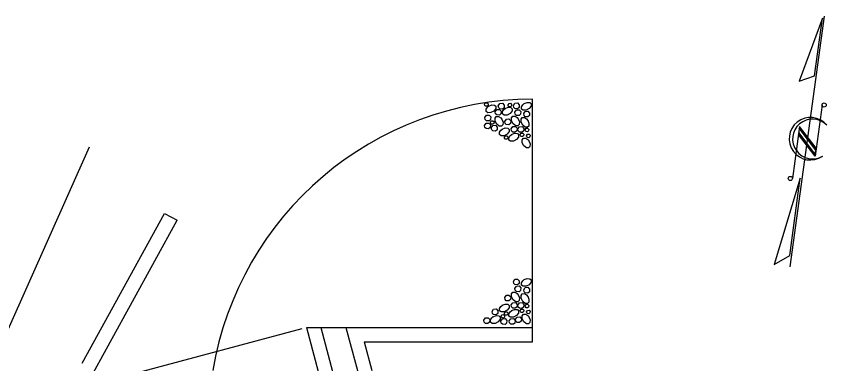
# Model space of a CAD drawing. Extents: x 471 to 2034, y -623 to 126.
# Drawn here: x 704.3 to 760.7, y -5.1 to 19.1 of the extents above; entities that cross this region are included whole.
import ezdxf

# ---------------------------------------------------------------- set-up
doc = ezdxf.new("R2010")
doc.units = 0
for name, color, linetype in [('Default', 7, 'Continuous'), ('Dimension Lines', 7, 'Continuous'), ('Exist Hydro Stream or Body of Water', 7, 'Continuous'), ('Exist Structure Major Bridge Seam', 7, 'Continuous'), ('Mis Object Lines', 7, 'Continuous'), ('Miscellaneous Lines CELL', 7, 'Continuous'), ('Sheet North Arrow CELL', 7, 'Continuous'), ('Sup Concrete Girder Lines', 7, 'Continuous')]:
    doc.layers.add(name, color=color, linetype=linetype)

msp = doc.modelspace()

# ---------------------------------------------------------------- linework, layer by layer
at = {"layer": 'Default'}
msp.add_line((729.023, -2.596), (739.023, -2.596), dxfattribs=at)
at = {"layer": 'Dimension Lines'}
msp.add_line((712.752, -5.735), (724.182, -2.673), dxfattribs=at)
at = {"layer": 'Exist Hydro Stream or Body of Water'}
msp.add_lwpolyline([(701.205, -16.441), (701.623, -8.065), (703.736, -2.726), (709.379, 9.974)], dxfattribs=at)
at = {"layer": 'Exist Structure Major Bridge Seam'}
for p, q in [((708.879, -5.089), (714.603, 5.347)), ((714.603, 5.347), (715.48, 4.866)), ((708.907, -7.116), (715.48, 4.866))]:
    msp.add_line(p, q, dxfattribs=at)
at = {"layer": 'Mis Object Lines'}
for p, q in [((724.47, -2.596), (740.204, -2.596)), ((724.47, -2.596), (734.339, -39.429)), ((725.47, -2.596), (735.339, -39.429)), ((727.22, -2.596), (737.089, -39.429)), ((740.204, -3.596), (740.204, -2.596)), ((728.488, -3.596), (729.023, -5.596)), ((728.488, -3.596), (740.204, -3.596))]:
    msp.add_line(p, q, dxfattribs=at)
at = {"layer": 'Miscellaneous Lines CELL'}
for points in [[(736.861, 12.94), (736.929, 13.036), (737.036, 13.042), (737.111, 12.965), (737.1, 12.856), (737.033, 12.801), (736.927, 12.809), (736.878, 12.857), (736.861, 12.94)], [(737.815, 12.838), (737.928, 12.997), (738.106, 13.007), (738.231, 12.879), (738.213, 12.698), (738.102, 12.606), (737.926, 12.619), (737.843, 12.699), (737.816, 12.838)], [(738.495, 12.903), (738.563, 12.999), (738.67, 13.005), (738.745, 12.928), (738.734, 12.819), (738.667, 12.764), (738.561, 12.772), (738.512, 12.82), (738.495, 12.903)], [(738.863, 12.862), (738.975, 13.021), (739.153, 13.032), (739.278, 12.903), (739.26, 12.722), (739.149, 12.63), (738.973, 12.643), (738.89, 12.724), (738.863, 12.862)], [(739.614, 12.99), (739.824, 13.073), (740.017, 13.056), (740.108, 12.969), (740.105, 12.813), (739.966, 12.635), (739.752, 12.528), (739.549, 12.524), (739.435, 12.605), (739.425, 12.766), (739.517, 12.911), (739.623, 12.995)], [(737.152, 12.817), (737.361, 12.901), (737.554, 12.884), (737.645, 12.797), (737.642, 12.641), (737.504, 12.463), (737.289, 12.356), (737.087, 12.352), (736.973, 12.433), (736.962, 12.594), (737.054, 12.738), (737.16, 12.823)], [(737.605, 12.416), (737.717, 12.576), (737.896, 12.586), (738.02, 12.457), (738.002, 12.276), (737.891, 12.184), (737.715, 12.197), (737.632, 12.278), (737.605, 12.416)], [(738.29, 12.648), (738.5, 12.731), (738.693, 12.714), (738.784, 12.627), (738.781, 12.471), (738.642, 12.294), (738.428, 12.186), (738.225, 12.183), (738.111, 12.264), (738.101, 12.425), (738.193, 12.569), (738.299, 12.653)], [(738.968, 12.385), (739.08, 12.544), (739.259, 12.555), (739.383, 12.426), (739.365, 12.245), (739.255, 12.153), (739.078, 12.166), (738.995, 12.246), (738.968, 12.385)], [(739.581, 12.287), (739.693, 12.447), (739.872, 12.457), (739.996, 12.328), (739.978, 12.147), (739.867, 12.055), (739.691, 12.068), (739.608, 12.149), (739.581, 12.287)], [(736.886, 12.016), (736.998, 12.176), (737.177, 12.186), (737.301, 12.057), (737.283, 11.876), (737.173, 11.784), (736.996, 11.797), (736.913, 11.878), (736.886, 12.016)], [(738.062, 11.904), (738.145, 11.694), (738.129, 11.502), (738.042, 11.41), (737.886, 11.413), (737.708, 11.552), (737.601, 11.767), (737.597, 11.969), (737.678, 12.083), (737.839, 12.093), (737.983, 12.001), (738.068, 11.895)], [(738.264, 11.745), (738.376, 11.905), (738.555, 11.915), (738.679, 11.786), (738.661, 11.605), (738.55, 11.513), (738.374, 11.526), (738.291, 11.607), (738.264, 11.745)], [(739.201, 11.931), (739.284, 11.721), (739.268, 11.529), (739.181, 11.437), (739.024, 11.44), (738.847, 11.579), (738.739, 11.794), (738.736, 11.996), (738.817, 12.11), (738.978, 12.121), (739.122, 12.028), (739.207, 11.922)], [(739.865, 11.829), (739.949, 11.62), (739.932, 11.427), (739.845, 11.336), (739.689, 11.338), (739.511, 11.477), (739.404, 11.692), (739.4, 11.894), (739.481, 12.008), (739.642, 12.019), (739.786, 11.927), (739.871, 11.821)], [(736.855, 11.463), (736.967, 11.622), (737.146, 11.632), (737.27, 11.503), (737.252, 11.323), (737.142, 11.231), (736.965, 11.244), (736.882, 11.324), (736.855, 11.463)], [(737.271, 11.69), (737.338, 11.785), (737.446, 11.791), (737.52, 11.714), (737.51, 11.606), (737.443, 11.551), (737.337, 11.558), (737.287, 11.607), (737.271, 11.69)], [(737.328, 11.305), (737.44, 11.464), (737.619, 11.474), (737.744, 11.345), (737.726, 11.165), (737.615, 11.073), (737.438, 11.085), (737.355, 11.166), (737.328, 11.305)], [(738.087, 11.211), (738.297, 11.294), (738.489, 11.277), (738.581, 11.19), (738.578, 11.034), (738.439, 10.857), (738.224, 10.749), (738.022, 10.746), (737.908, 10.827), (737.897, 10.988), (737.99, 11.132), (738.096, 11.216)], [(738.712, 11.226), (738.824, 11.385), (739.003, 11.395), (739.127, 11.266), (739.109, 11.086), (738.999, 10.994), (738.822, 11.006), (738.739, 11.087), (738.712, 11.226)], [(739.173, 11.219), (739.285, 11.378), (739.464, 11.388), (739.588, 11.259), (739.57, 11.079), (739.46, 10.987), (739.283, 11), (739.2, 11.08), (739.173, 11.219)], [(738.238, 10.649), (738.305, 10.745), (738.412, 10.751), (738.487, 10.674), (738.476, 10.565), (738.41, 10.51), (738.304, 10.518), (738.254, 10.566), (738.238, 10.649)], [(738.737, 10.837), (738.947, 10.92), (739.14, 10.903), (739.231, 10.816), (739.228, 10.66), (739.089, 10.482), (738.875, 10.375), (738.672, 10.371), (738.558, 10.452), (738.548, 10.613), (738.64, 10.758), (738.746, 10.842)], [(739.336, 10.833), (739.403, 10.929), (739.511, 10.935), (739.585, 10.858), (739.574, 10.749), (739.508, 10.694), (739.402, 10.702), (739.352, 10.75), (739.336, 10.833)], [(739.683, 11.17), (739.75, 11.265), (739.857, 11.271), (739.932, 11.194), (739.921, 11.086), (739.855, 11.03), (739.749, 11.038), (739.699, 11.086), (739.683, 11.17)], [(739.777, 10.754), (739.845, 10.85), (739.952, 10.856), (740.027, 10.779), (740.016, 10.67), (739.949, 10.615), (739.843, 10.623), (739.794, 10.671), (739.777, 10.754)], [(739.947, 10.399), (740.03, 10.189), (740.013, 9.997), (739.926, 9.905), (739.77, 9.908), (739.592, 10.047), (739.485, 10.262), (739.482, 10.464), (739.562, 10.578), (739.724, 10.589), (739.868, 10.496), (739.952, 10.39)], [(738.863, 0.607), (738.975, 0.767), (739.153, 0.777), (739.278, 0.648), (739.26, 0.467), (739.149, 0.375), (738.973, 0.388), (738.89, 0.469), (738.863, 0.607)], [(739.614, 0.735), (739.824, 0.818), (740.017, 0.801), (740.108, 0.714), (740.105, 0.558), (739.966, 0.38), (739.752, 0.273), (739.549, 0.27), (739.435, 0.351), (739.425, 0.512), (739.517, 0.656), (739.623, 0.74)], [(738.968, 0.13), (739.08, 0.29), (739.259, 0.3), (739.383, 0.171), (739.365, -0.01), (739.255, -0.102), (739.078, -0.089), (738.995, -0.008), (738.968, 0.13)], [(739.581, 0.033), (739.693, 0.192), (739.872, 0.202), (739.996, 0.073), (739.978, -0.107), (739.867, -0.199), (739.691, -0.187), (739.608, -0.106), (739.581, 0.033)], [(738.264, -0.51), (738.376, -0.35), (738.555, -0.34), (738.679, -0.469), (738.661, -0.65), (738.55, -0.741), (738.374, -0.729), (738.291, -0.648), (738.264, -0.51)], [(739.201, -0.324), (739.284, -0.533), (739.268, -0.726), (739.181, -0.818), (739.024, -0.815), (738.847, -0.676), (738.739, -0.461), (738.736, -0.259), (738.817, -0.145), (738.978, -0.134), (739.122, -0.226), (739.207, -0.332)], [(739.865, -0.425), (739.949, -0.635), (739.932, -0.828), (739.845, -0.919), (739.689, -0.916), (739.511, -0.777), (739.404, -0.563), (739.4, -0.36), (739.481, -0.247), (739.642, -0.236), (739.786, -0.328), (739.871, -0.434)], [(738.087, -1.044), (738.297, -0.961), (738.489, -0.977), (738.581, -1.064), (738.578, -1.22), (738.439, -1.398), (738.224, -1.505), (738.022, -1.509), (737.908, -1.428), (737.897, -1.267), (737.99, -1.123), (738.096, -1.038)], [(738.712, -1.029), (738.824, -0.87), (739.003, -0.859), (739.127, -0.988), (739.109, -1.169), (738.999, -1.261), (738.822, -1.248), (738.739, -1.168), (738.712, -1.029)], [(739.173, -1.036), (739.285, -0.876), (739.464, -0.866), (739.588, -0.995), (739.57, -1.176), (739.46, -1.268), (739.283, -1.255), (739.2, -1.174), (739.173, -1.036)], [(739.683, -1.085), (739.75, -0.989), (739.857, -0.983), (739.932, -1.061), (739.921, -1.169), (739.855, -1.224), (739.749, -1.217), (739.699, -1.168), (739.683, -1.085)], [(737.378, -1.475), (737.49, -1.315), (737.669, -1.305), (737.793, -1.434), (737.775, -1.615), (737.665, -1.706), (737.488, -1.694), (737.405, -1.613), (737.378, -1.475)], [(738.238, -1.605), (738.305, -1.51), (738.412, -1.504), (738.487, -1.581), (738.476, -1.689), (738.41, -1.744), (738.304, -1.737), (738.254, -1.688), (738.238, -1.605)], [(738.737, -1.418), (738.947, -1.335), (739.14, -1.352), (739.231, -1.439), (739.228, -1.595), (739.089, -1.772), (738.875, -1.88), (738.672, -1.883), (738.558, -1.802), (738.548, -1.641), (738.64, -1.497), (738.746, -1.413)], [(739.336, -1.421), (739.403, -1.326), (739.511, -1.32), (739.585, -1.397), (739.574, -1.505), (739.508, -1.561), (739.402, -1.553), (739.352, -1.505), (739.336, -1.421)], [(739.947, -1.856), (740.03, -2.065), (740.013, -2.258), (739.926, -2.349), (739.77, -2.346), (739.592, -2.208), (739.485, -1.993), (739.482, -1.791), (739.562, -1.677), (739.724, -1.666), (739.868, -1.758), (739.952, -1.864)], [(739.777, -1.5), (739.845, -1.405), (739.952, -1.398), (740.027, -1.476), (740.016, -1.584), (739.949, -1.639), (739.843, -1.632), (739.794, -1.583), (739.777, -1.5)], [(736.81, -2.091), (736.922, -1.931), (737.101, -1.921), (737.226, -2.05), (737.208, -2.231), (737.097, -2.323), (736.92, -2.31), (736.837, -2.229), (736.81, -2.091)], [(737.456, -1.845), (737.666, -1.762), (737.859, -1.779), (737.95, -1.866), (737.947, -2.022), (737.808, -2.199), (737.594, -2.307), (737.391, -2.31), (737.277, -2.229), (737.267, -2.068), (737.359, -1.924), (737.465, -1.84)], [(737.999, -2.15), (738.111, -1.991), (738.29, -1.98), (738.415, -2.109), (738.397, -2.29), (738.286, -2.382), (738.109, -2.369), (738.026, -2.289), (737.999, -2.15)], [(738.007, -1.8), (738.074, -1.704), (738.181, -1.698), (738.256, -1.775), (738.245, -1.884), (738.179, -1.939), (738.073, -1.931), (738.023, -1.883), (738.007, -1.8)], [(738.577, -2.143), (738.689, -1.984), (738.868, -1.974), (738.993, -2.103), (738.975, -2.283), (738.864, -2.375), (738.688, -2.363), (738.604, -2.282), (738.577, -2.143)], [(739.012, -2.026), (739.124, -1.867), (739.303, -1.857), (739.427, -1.986), (739.409, -2.166), (739.299, -2.258), (739.122, -2.246), (739.039, -2.165), (739.012, -2.026)]]:
    msp.add_lwpolyline(points, dxfattribs=at)
at = {"layer": 'Sheet North Arrow CELL'}
for p, q in [((758.12, 1.626), (760.502, 19.068)), ((760.331, 12.909), (759.842, 9.329)), ((758.766, 11.403), (758.27, 7.764)), ((759.918, 9.887), (758.766, 11.403)), ((760.642, 11.507), (760.659, 11.491)), ((759.842, 9.329), (758.69, 10.845)), ((758.749, 11.271), (758.704, 10.944)), ((759.855, 9.428), (758.704, 10.944)), ((758.704, 10.944), (759.855, 9.428)), ((759.9, 9.755), (758.749, 11.271)), ((759.855, 9.428), (759.9, 9.755))]:
    msp.add_line(p, q, dxfattribs=at)
for points in [[(760.36, 18.932), (758.746, 14.538), (759.811, 14.907)], [(758.817, 7.79), (756.99, 1.78), (758.084, 2.424)]]:
    msp.add_lwpolyline(points, close=True, dxfattribs=at)
for centre in [(760.472, 12.886), (758.127, 7.778)]:
    msp.add_circle(centre, 0.144, dxfattribs=at)
for centre, radius, start, end in [((759.526, 10.54), 1.479, 40.0635, 304.6175), ((759.668, 10.521), 1.386, 45.3185, 300.8522)]:
    msp.add_arc(centre, radius, start, end, dxfattribs=at)
at = {"layer": 'Sup Concrete Girder Lines'}
for p, q in [((740.204, -2.596), (740.204, 13.289)), ((740.204, -2.596), (740.204, 13.289)), ((729.023, -2.596), (740.204, -2.596))]:
    msp.add_line(p, q, dxfattribs=at)
msp.add_arc((740.262, -9.323), 22.612, 90.1461, 170.5127, dxfattribs=at)

doc.saveas('drawing.dxf')
